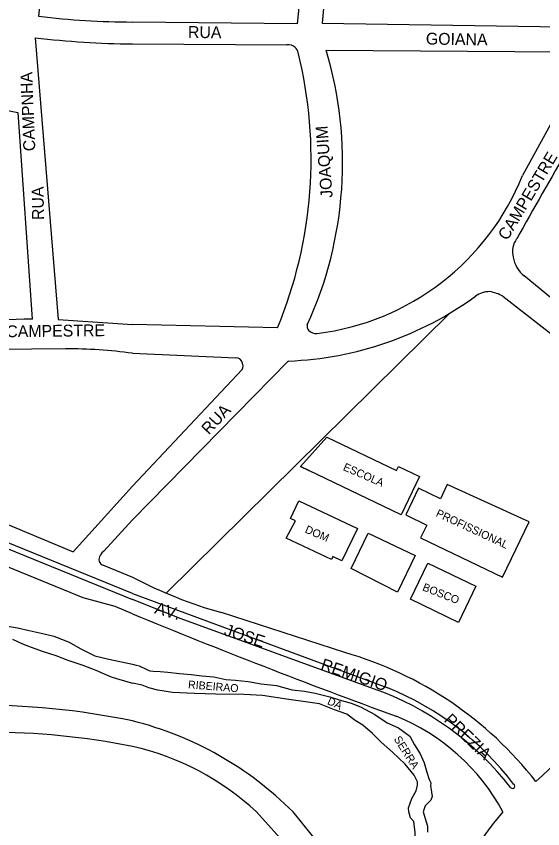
# Model space of a CAD drawing. Extents: x 325709 to 364434, y 7573432 to 7597073.
# Drawn here: x 340022.6 to 340289, y 7589993.4 to 7590404.7 of the extents above; entities that cross this region are included whole.
import ezdxf

# ---------------------------------------------------------------- set-up
doc = ezdxf.new("R2010")
doc.units = 0
for name, color, linetype in [('EDIFEXISTENT', 7, 'Continuous'), ('EDIFIDENTIF', 7, 'Continuous'), ('EDIFOBRAEXIS', 7, 'Continuous'), ('LOGRADOURO', 7, 'Continuous'), ('LOGRADOURO_TEXTO', 7, 'Continuous')]:
    doc.layers.add(name, color=color, linetype=linetype)

msp = doc.modelspace()

# ---------------------------------------------------------------- linework, layer by layer
at = {"layer": 'EDIFEXISTENT'}
for p, q in [((340241.99, 7590254.42), (340098.67, 7590112.92)), ((340166.42, 7590176.72), (340179.82, 7590191.56)), ((340179.82, 7590191.56), (340214.96, 7590174.71)), ((340217.35, 7590152.31), (340166.42, 7590176.72)), ((340166.42, 7590176.72), (340170.59, 7590174.72)), ((340214.96, 7590174.71), (340215.98, 7590176.84)), ((340215.98, 7590176.84), (340226.65, 7590171.72)), ((340226.65, 7590171.72), (340217.35, 7590152.31)), ((340240.64, 7590167.61), (340237.21, 7590160.46)), ((340282.12, 7590148.81), (340240.64, 7590167.61)), ((340226.17, 7590165.75), (340219.69, 7590152.24)), ((340237.21, 7590160.46), (340226.17, 7590165.75)), ((340161.37, 7590150.52), (340165.67, 7590159.49)), ((340165.67, 7590159.49), (340195.21, 7590145.33)), ((340163.94, 7590149.29), (340161.37, 7590150.52)), ((340219.69, 7590152.24), (340230.34, 7590147.14)), ((340159.26, 7590140.58), (340163.94, 7590149.29)), ((340230.34, 7590147.14), (340227.23, 7590140.66)), ((340268.69, 7590120.79), (340282.12, 7590148.81)), ((340195.21, 7590145.33), (340187.41, 7590129.06)), ((340192.1, 7590125.19), (340200.69, 7590143.12)), ((340200.69, 7590143.12), (340224.42, 7590131.74)), ((340182.1, 7590129.63), (340159.26, 7590140.58)), ((340227.23, 7590140.66), (340268.69, 7590120.79)), ((340182.87, 7590131.24), (340182.1, 7590129.63)), ((340187.41, 7590129.06), (340182.87, 7590131.24)), ((340224.42, 7590131.74), (340215.55, 7590113.25)), ((340222.17, 7590109.57), (340230.93, 7590127.85)), ((340230.93, 7590127.85), (340255.21, 7590116.21)), ((340215.55, 7590113.25), (340192.1, 7590125.19)), ((340255.21, 7590116.21), (340246.42, 7590097.88)), ((340246.42, 7590097.88), (340222.17, 7590109.57))]:
    msp.add_line(p, q, dxfattribs=at)
at = {"layer": 'EDIFOBRAEXIS'}
for p, q in [((339906.87, 7590180.76), (340081.39, 7590109.4)), ((340081.39, 7590112.47), (339908.38, 7590183.05)), ((340081.39, 7590112.47), (340210.59, 7590064.71))]:
    msp.add_line(p, q, dxfattribs=at)
for points in [[(340203.44, 7590064.3), (340105.98, 7590099.69), (340081.39, 7590109.4)], [(340017.21, 7590096.06), (340023.16, 7590095.11), (340029.22, 7590093.84), (340036.65, 7590092.04), (340041.64, 7590090.86), (340049.3, 7590087.86), (340054.91, 7590084.68), (340062.34, 7590081.02), (340069.37, 7590079.34), (340081.39, 7590076.69)], [(340020.67, 7590089.46), (340025.84, 7590087.1), (340030.2, 7590085.32), (340036.31, 7590083.16), (340042.6, 7590081.08), (340048.66, 7590078.79), (340056.34, 7590076.24), (340062.91, 7590073.65), (340067.06, 7590071.76), (340070.64, 7590070.39), (340073.25, 7590069.4), (340081.39, 7590067.14)], [(340081.39, 7590076.69), (340083.24, 7590076.3), (340084.72, 7590075.9), (340088.33, 7590074.12), (340090.18, 7590073.38), (340091.83, 7590073.18), (340095.41, 7590073.03), (340099.37, 7590072.69), (340105.25, 7590072.03), (340111.04, 7590071.5), (340116.5, 7590070.83), (340122.51, 7590070.32), (340128.63, 7590068.98), (340133.6, 7590068.67), (340139.9, 7590067.88), (340146.59, 7590066.79), (340154.21, 7590065.92), (340162.15, 7590063.76), (340168.44, 7590063.07), (340173.85, 7590062.08), (340181.26, 7590060.15), (340186.06, 7590058.68), (340192.02, 7590057.05), (340196.81, 7590055.12), (340203.97, 7590051.26), (340210.31, 7590046.99), (340216.05, 7590044.53), (340221.71, 7590040.31), (340224.12, 7590035.97), (340226.93, 7590031.28), (340228.98, 7590026.78), (340230.38, 7590021.99), (340231.57, 7590018.38), (340232.41, 7590016.73), (340232.33, 7590016.27), (340232.2, 7590015.34), (340232.73, 7590011.93), (340233.03, 7590009.69), (340232.47, 7590007.96), (340229.57, 7590005.02), (340228.47, 7590001.91)], [(340221.21, 7590001.91), (340221.07, 7590003.93), (340222.79, 7590008.8), (340224.89, 7590012.67), (340225.63, 7590015.52), (340225.68, 7590017.22), (340223.93, 7590020.47), (340219.42, 7590026.02), (340212.92, 7590032.12), (340207.19, 7590037.3), (340202.88, 7590041.67), (340198.05, 7590045.88), (340194.17, 7590048.22), (340189.89, 7590051.47), (340183.57, 7590053.6), (340176.03, 7590056.62), (340170.17, 7590057.57), (340160.6, 7590058.86), (340147.2, 7590060.9), (340137.76, 7590061.44), (340123.6, 7590061.62), (340112.81, 7590061.9), (340101.72, 7590062.44), (340094.21, 7590063.53), (340089.72, 7590064.75), (340086.32, 7590066.05), (340081.39, 7590067.14)], [(340230.84, 7589926.63), (340230.58, 7589928.58), (340230.38, 7589930.94), (340230.37, 7589934.25), (340230.37, 7589938.38), (340230.67, 7589942.27), (340231.85, 7589945.74), (340231.85, 7589947.94), (340231.34, 7589951.56), (340230.24, 7589955.71), (340229.63, 7589959.71), (340228.44, 7589964.87), (340226.63, 7589968.51), (340226.02, 7589973.49), (340225.43, 7589979.09), (340224.64, 7589984.78), (340224.41, 7589988.8), (340224.4, 7589991.56), (340223.76, 7589997.03), (340222.06, 7589998.85), (340221.21, 7590001.91)], [(340228.47, 7590001.91), (340230.75, 7589994.76), (340230.65, 7589991.69)]]:
    msp.add_lwpolyline(points, dxfattribs=at)
for centre, radius, start, end in [((340152.08, 7589920.17), 153.01, 37.8582, 70.3853), ((340154.43, 7589925.29), 150.3, 37.1337, 68.061), ((340273.67, 7590014.98), 1.2, 229.0289, 60.8411)]:
    msp.add_arc(centre, radius, start, end, dxfattribs=at)
at = {"layer": 'LOGRADOURO'}
for p, q in [((340184.48, 7590480.85), (340177.41, 7590401.24)), ((340172.37, 7590479.14), (340164.81, 7590400.88)), ((340164.81, 7590400.88), (340081.39, 7590401.81)), ((340177.41, 7590401.24), (340306.76, 7590399.2)), ((340032.21, 7590393.84), (340043.82, 7590251.15)), ((340081.39, 7590390.68), (340159.52, 7590390.33)), ((340179.35, 7590387.6), (340312.96, 7590386.68)), ((340312.96, 7590386.68), (340278.8, 7590324.14)), ((339979.61, 7590365.06), (340023.44, 7590355.93)), ((340023.44, 7590355.93), (340030.74, 7590251.45)), ((340322.94, 7590237.57), (340279.63, 7590273.25)), ((340268.84, 7590262.95), (340375.09, 7590179.84)), ((340043.82, 7590251.15), (340081.39, 7590248.66)), ((340154.75, 7590246.91), (340081.39, 7590248.66)), ((340047.48, 7590236.37), (339998.82, 7590235.81)), ((340081.39, 7590234.1), (340133.64, 7590231.86)), ((340081.39, 7590149.72), (340160.35, 7590230.2)), ((340136.95, 7590225.97), (340081.39, 7590166.82)), ((339897.62, 7590197.44), (340051.38, 7590133.64)), ((340051.38, 7590133.64), (340081.39, 7590166.82)), ((340081.39, 7590149.72), (340066.87, 7590133.97)), ((340067.07, 7590126.61), (340081.39, 7590120.84)), ((340188.93, 7590082.55), (340126.44, 7590102.82)), ((340144.1, 7590001.91), (340181.36, 7589960.96)), ((340195.8, 7589961.13), (340162.65, 7590001.91))]:
    msp.add_line(p, q, dxfattribs=at)
msp.add_lwpolyline([(340081.39, 7590102.16), (340072.62, 7590105.97), (340056.55, 7590110.24), (339913.52, 7590168.85)], dxfattribs=at)
for centre, radius, start, end in [((340672.1, 7590352.61), 640.29, 166.51528, 175.33103), ((340082.42, 7590805.59), 403.79, 263.105, 269.8546), ((340086.52, 7590855.93), 465.28, 263.297, 269.3684), ((340160.07, 7590385.15), 5.21, 45.0461, 96.0544), ((339948.23, 7590332.55), 223.57, 337.4785, 13.9319), ((340161.84, 7590386.02), 3.4, 5.9263, 55.8851), ((339989.69, 7590330.59), 198.04, 335.4938, 16.7303), ((343504.79, 7588484.06), 3700.7, 149.11972, 150.75399), ((340159.26, 7590371.98), 128.76, 276.9881, 338.1865), ((340284.73, 7590285.6), 11.02, 143.9905, 195.0167), ((340289.07, 7590285.12), 15.16, 189.0005, 231.532), ((340154.07, 7590401.08), 171, 272.1047, 306.1739), ((340262.13, 7590252.95), 12.36, 89.8547, 125.2347), ((340259.19, 7590246.25), 19.29, 59.9677, 81.1416), ((340035.95, 7589878.58), 372.91, 90.7995, 100.8189), ((340172.66, 7590247.66), 2.88, 164.092, 221.4808), ((340174.31, 7590249.44), 5.3, 224.1308, 276.7028), ((340048.73, 7590000.52), 235.85, 82.0388, 90.3019), ((340133.64, 7590228.3), 3.56, 13.2835, 89.8668), ((340133.69, 7590227.71), 3.69, 331.9773, 22.54), ((340070.11, 7590129.31), 5.68, 124.8089, 175.6682), ((340067.51, 7590129.64), 3.07, 178.2898, 261.722), ((340188.58, 7590323.53), 229.29, 242.1297, 254.277), ((341498.05, 7593554.02), 3731.25, 247.68657, 249.88433), ((340519.02, 7589775.22), 336.28, 109.6803, 133.9606), ((340137.08, 7589901.58), 188.25, 37.9234, 74.0134), ((340003.59, 7589674.7), 381.31, 78.2274, 90.525), ((340039.54, 7589879.52), 173.59, 44.8322, 76.0487), ((340174.55, 7589951.03), 107.19, 28.3392, 67.9417), ((340007.86, 7589663.19), 379.1, 78.8154, 89.9306), ((340051.75, 7589903.21), 135.17, 46.9035, 77.3326), ((340334.36, 7589940.68), 89.64, 136.9119, 174.5571)]:
    msp.add_arc(centre, radius, start, end, dxfattribs=at)

# ---------------------------------------------------------------- texts
at = {"layer": 'EDIFIDENTIF'}
for s, rotation, p in [('ESCOLA', 336.5899, (340187.64, 7590175.07)), ('PROFISSIONAL', 335.0054, (340234.6, 7590151.75)), ('DOM', 336.5925, (340168.35, 7590143.49)), ('BOSCO', 338.4156, (340227.82, 7590114.19)), ('RIBEIRAO', 355.4016, (340109.43, 7590064.52)), ('DA', 335.6662, (340179.66, 7590056.62)), ('SERRA', 302.3699, (340213.49, 7590038.81))]:
    msp.add_text(s, height=4, rotation=rotation, dxfattribs=at).set_placement(p)
at = {"layer": 'LOGRADOURO_TEXTO'}
for s, rotation, p in [('RUA', 359.3656, (340109.47, 7590393.76)), ('GOIANA', 359.0948, (340229.85, 7590390.42)), ('CAMPNHA', 92.3092, (340032.27, 7590336.52)), ('JOAQUIM', 94.2259, (340182.73, 7590313.02)), ('CAMPESTRE ', 59.0965, (340271.1, 7590290.83)), ('RUA', 90.7723, (340036.64, 7590301.62)), ('RUA          CAMPESTRE', 0.6618, (339978.38, 7590241.76)), ('RUA', 46.7925, (340120.03, 7590192.52)), ('AV.', 343.9299, (340092.24, 7590102.55)), ('JOSE', 342.0284, (340127.32, 7590091.51)), ('REMIGIO', 341.2355, (340176.23, 7590074.11)), ('PREZIA', 315.7524, (340238.67, 7590048.04))]:
    msp.add_text(s, height=6, rotation=rotation, dxfattribs=at).set_placement(p)

doc.saveas('drawing.dxf')
